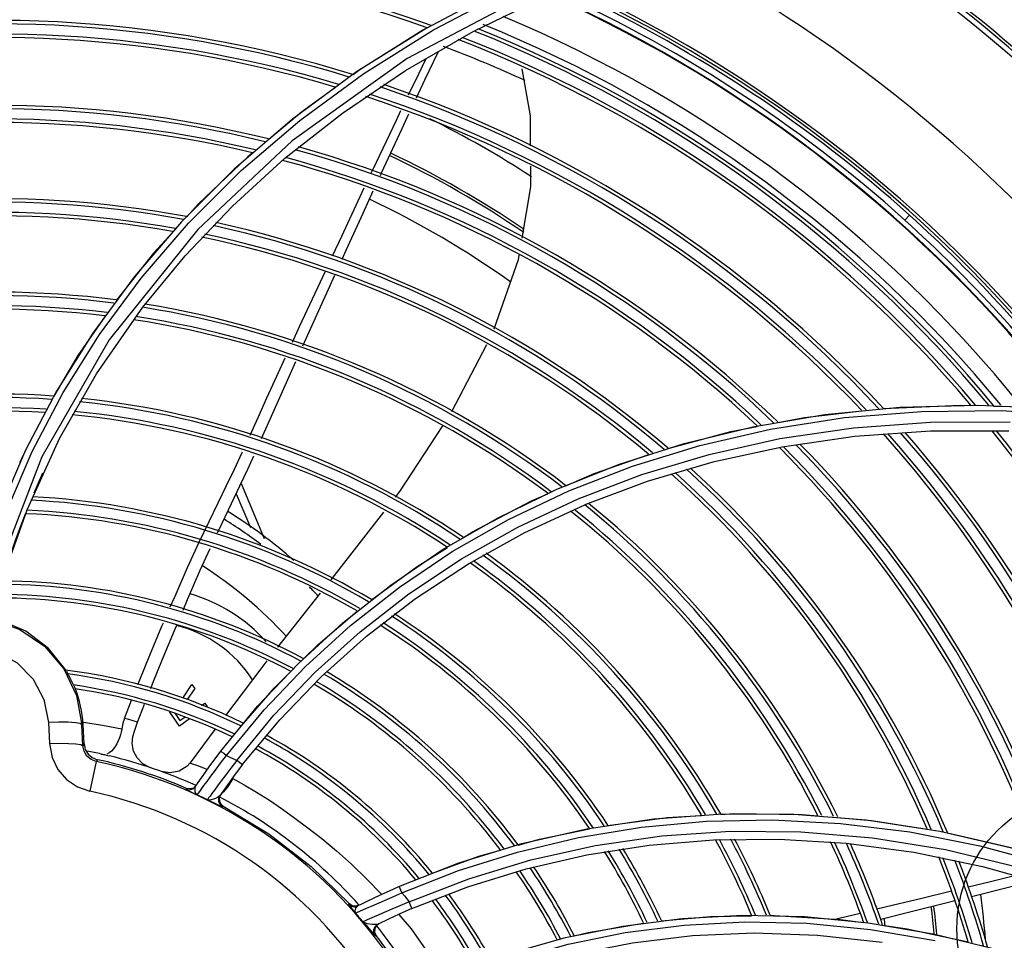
# Model space of a CAD drawing. Extents: x 40.7 to 137.4, y -250.8 to -221.5.
# Tile 313 of 320: x 123.117 to 123.259, y -232.978 to -232.845. Entities that reach past the tile are written whole.
import ezdxf

# ---------------------------------------------------------------- set-up
doc = ezdxf.new("R2010")
doc.units = 0
doc.header["$MEASUREMENT"] = 0
doc.layers.get('0').update_dxf_attribs({"linetype": 'CONTINUOUS'})
doc.layers.add('I-LIN_CHANADA', color=1, linetype='CONTINUOUS')

msp = doc.modelspace()

# ---------------------------------------------------------------- linework, layer by layer
at = {"color": 155}
for p, q in [((123.1864234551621, -232.8407758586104), (123.1756407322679, -232.8464734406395)), ((123.1767155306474, -232.8466949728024), (123.1875333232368, -232.8410071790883)), ((123.1823734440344, -232.8469316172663), (123.1928146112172, -232.8418519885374)), ((123.1756407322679, -232.8464734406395), (123.1656425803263, -232.8527417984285)), ((123.1757811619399, -232.8464173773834), (123.1751780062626, -232.8467413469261)), ((123.1726464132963, -232.852544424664), (123.1823734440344, -232.8469316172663)), ((123.1656425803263, -232.8527417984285), (123.1564473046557, -232.8595081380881)), ((123.1636274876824, -232.8586410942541), (123.1726464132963, -232.852544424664)), ((123.1564473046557, -232.8595081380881), (123.1480617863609, -232.8667038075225)), ((123.1553347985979, -232.8651570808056), (123.1636274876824, -232.8586410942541)), ((123.1490506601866, -232.8669223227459), (123.1574608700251, -232.8597231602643)), ((123.1477954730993, -232.8720115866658), (123.1553347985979, -232.8651570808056)), ((123.1506799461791, -232.864376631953), (123.1499661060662, -232.8649718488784)), ((123.1480617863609, -232.8667038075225), (123.1404815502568, -232.8742682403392)), ((123.1414540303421, -232.8744900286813), (123.1490506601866, -232.8669223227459)), ((123.1409911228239, -232.8791577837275), (123.1477954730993, -232.8720115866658)), ((123.2451102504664, -232.8733343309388), (123.2444592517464, -232.8740574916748)), ((123.1404815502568, -232.8742682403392), (123.1336995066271, -232.8821438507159)), ((123.1346647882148, -232.8823651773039), (123.1414540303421, -232.8744900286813)), ((123.1428034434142, -232.8753790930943), (123.1300725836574, -232.8912569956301)), ((123.1348906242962, -232.8865709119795), (123.1409911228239, -232.8791577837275)), ((123.1579062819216, -232.8921136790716), (123.162515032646, -232.8819599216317)), ((123.1286713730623, -232.8904928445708), (123.1346647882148, -232.8823651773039)), ((123.1282387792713, -232.8961531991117), (123.1348906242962, -232.8865709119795)), ((123.1300725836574, -232.8912569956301), (123.1204006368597, -232.9080808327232)), ((123.1843084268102, -232.8919857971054), (123.1792877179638, -232.9015937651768)), ((123.1229380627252, -232.9054558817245), (123.1282387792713, -232.8961531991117)), ((123.1224884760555, -232.8986144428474), (123.11803057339, -232.9071153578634)), ((123.222600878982, -232.9037572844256), (123.2329544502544, -232.9020016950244)), ((123.2329544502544, -232.9020016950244), (123.2437329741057, -232.9009473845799)), ((123.2413503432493, -232.9011262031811), (123.252450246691, -232.9006410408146)), ((123.2437329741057, -232.9009473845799), (123.2548999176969, -232.9006409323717)), ((123.252450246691, -232.9006410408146), (123.2539337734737, -232.9006829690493)), ((123.2548999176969, -232.9006409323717), (123.2664103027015, -232.9011266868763)), ((123.2571782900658, -232.900774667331), (123.2642551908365, -232.9009746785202)), ((123.258311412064, -232.9014196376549), (123.2701196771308, -232.9021373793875)), ((123.2481391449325, -232.9043972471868), (123.2372660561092, -232.9051703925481)), ((123.2593813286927, -232.9043991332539), (123.2481391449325, -232.9043972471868)), ((123.1182633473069, -232.9157073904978), (123.1229380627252, -232.9054558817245)), ((123.2372660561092, -232.9051703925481), (123.2268169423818, -232.9066710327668)), ((123.11803057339, -232.9071153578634), (123.1143149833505, -232.9157404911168)), ((123.1152987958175, -232.9159358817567), (123.1190065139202, -232.9073176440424)), ((123.2268169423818, -232.9066710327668), (123.2168576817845, -232.9088413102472)), ((123.1204006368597, -232.9080808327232), (123.1139102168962, -232.9248665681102)), ((123.1176697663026, -232.9079529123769), (123.11721215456, -232.9088676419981)), ((123.2168576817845, -232.9088413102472), (123.2074002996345, -232.9116284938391)), ((123.1192761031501, -232.9132571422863), (123.1205574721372, -232.9103589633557)), ((123.1943239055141, -232.9127728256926), (123.2032656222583, -232.9091881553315)), ((123.1490242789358, -232.9119247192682), (123.1523583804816, -232.919794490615)), ((123.2074002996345, -232.9116284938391), (123.1984311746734, -232.9149916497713)), ((123.1858844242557, -232.9168793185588), (123.1943239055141, -232.9127728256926)), ((123.148321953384, -232.9133964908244), (123.15037327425, -232.9182384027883)), ((123.1149029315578, -232.9252759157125), (123.1182633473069, -232.9157073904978)), ((123.189825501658, -232.9189591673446), (123.1984314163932, -232.9149923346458)), ((123.1779536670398, -232.9214685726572), (123.1858844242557, -232.9168793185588)), ((123.1817120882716, -232.9234548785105), (123.189825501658, -232.9189591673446)), ((123.1413469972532, -232.9240081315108), (123.1429844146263, -232.9204314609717)), ((123.1603980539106, -232.927695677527), (123.1542838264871, -232.9354555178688)), ((123.157263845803, -232.9377720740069), (123.163640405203, -232.9319481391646)), ((123.1605298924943, -232.939703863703), (123.1670377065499, -232.9338774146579)), ((123.151416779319, -232.9439386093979), (123.157263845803, -232.9377720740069)), ((123.1545808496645, -232.9458906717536), (123.1605298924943, -232.939703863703)), ((123.1406579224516, -232.9427516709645), (123.1419622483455, -232.9408238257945)), ((123.1423702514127, -232.9414075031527), (123.141297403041, -232.9429633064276)), ((123.1419622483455, -232.9408238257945), (123.1423702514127, -232.9414075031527)), ((123.132281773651, -232.945673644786), (123.1332988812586, -232.9430800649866)), ((123.1341465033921, -232.9462092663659), (123.135157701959, -232.9436491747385)), ((123.1433455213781, -232.9438289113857), (123.143827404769, -232.9434920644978)), ((123.143827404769, -232.9434920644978), (123.1441771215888, -232.9439923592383)), ((123.1461181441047, -232.9503988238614), (123.151416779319, -232.9439386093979)), ((123.1387758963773, -232.9447889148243), (123.13875994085, -232.9447520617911)), ((123.1401747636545, -232.9467900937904), (123.1387758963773, -232.9447889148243)), ((123.1395538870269, -232.9449951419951), (123.140250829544, -232.9459921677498)), ((123.141638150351, -232.9457671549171), (123.1401747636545, -232.9467900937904)), ((123.140250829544, -232.9459921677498), (123.1409723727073, -232.9454877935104)), ((123.1492123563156, -232.9523814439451), (123.1545808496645, -232.9458906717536)), ((123.1228498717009, -232.9462195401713), (123.1213307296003, -232.9462638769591)), ((123.121330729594, -232.9462638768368), (123.1214842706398, -232.9493060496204)), ((123.1241870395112, -232.946236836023), (123.1228498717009, -232.9462195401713)), ((123.1263248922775, -232.9465803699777), (123.1261453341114, -232.9465897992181)), ((123.1262976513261, -232.949607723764), (123.1261453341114, -232.9465897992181)), ((123.1264708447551, -232.9493596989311), (123.1263248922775, -232.9465803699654)), ((123.1452836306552, -232.9472968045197), (123.1417160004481, -232.9520521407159)), ((123.1264708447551, -232.9493596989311), (123.1262976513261, -232.949607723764)), ((123.1282092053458, -232.9518820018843), (123.1272880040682, -232.9561505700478)), ((123.1283892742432, -232.95161725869), (123.1282092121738, -232.9518820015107)), ((123.1417160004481, -232.9520521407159), (123.1417189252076, -232.9520480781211)), ((123.147860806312, -232.9543398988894), (123.1471935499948, -232.9554180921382)), ((123.1412052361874, -232.9557440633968), (123.1411329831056, -232.9558508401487)), ((123.141699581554, -232.9558330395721), (123.141205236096, -232.9557440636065)), ((123.1421805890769, -232.9556934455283), (123.141699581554, -232.9558330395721)), ((123.1425508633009, -232.9553533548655), (123.1421805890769, -232.9556934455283)), ((123.1424786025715, -232.9554597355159), (123.142867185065, -232.9548907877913)), ((123.1432904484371, -232.9558933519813), (123.1436978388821, -232.9553385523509)), ((123.1471935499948, -232.9554180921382), (123.1465295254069, -232.9562435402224)), ((123.1430889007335, -232.9561693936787), (123.1432904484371, -232.9558933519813)), ((123.1460734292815, -232.9566927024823), (123.1458964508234, -232.9571180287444)), ((123.1465295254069, -232.9562435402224), (123.1462262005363, -232.9564909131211)), ((123.1461058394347, -232.9579883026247), (123.1464566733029, -232.9582862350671)), ((123.1464566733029, -232.9582862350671), (123.1463911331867, -232.9583814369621)), ((123.2083679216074, -232.9601314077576), (123.2182957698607, -232.9594105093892)), ((123.2182957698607, -232.9594105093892), (123.2284740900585, -232.9594396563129)), ((123.2284740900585, -232.9594396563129), (123.2388715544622, -232.9602537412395)), ((123.198716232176, -232.9615688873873), (123.2083679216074, -232.9601314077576)), ((123.2388715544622, -232.9602537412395), (123.2494541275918, -232.9618885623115)), ((123.1893661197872, -232.9636909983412), (123.198716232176, -232.9615688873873)), ((123.2451467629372, -232.9620047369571), (123.2552287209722, -232.9639869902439)), ((123.2494541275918, -232.9618885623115), (123.260180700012, -232.9643797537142)), ((123.1803519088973, -232.9664641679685), (123.1893661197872, -232.9636909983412)), ((123.2169481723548, -232.9631304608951), (123.2263853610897, -232.9630345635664)), ((123.2263853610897, -232.9630345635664), (123.236027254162, -232.9636319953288)), ((123.236027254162, -232.9636319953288), (123.2457445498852, -232.9649362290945)), ((123.2552287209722, -232.9639869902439), (123.2654200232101, -232.9667537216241)), ((123.1900293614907, -232.9673049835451), (123.1987312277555, -232.9652942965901)), ((123.2457445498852, -232.9649362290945), (123.255595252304, -232.9669779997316)), ((123.2502975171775, -232.9645475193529), (123.2609501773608, -232.967097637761)), ((123.1717168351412, -232.9698510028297), (123.1803519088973, -232.9664641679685)), ((123.255595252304, -232.9669779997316), (123.2655938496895, -232.9698014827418)), ((123.1816355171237, -232.96989526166), (123.1900293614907, -232.9673049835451)), ((123.1735827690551, -232.9730335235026), (123.1816355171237, -232.96989526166)), ((123.164598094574, -232.9723415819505), (123.1644771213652, -232.9724036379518)), ((123.1649836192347, -232.9726110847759), (123.1645984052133, -232.9723419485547)), ((123.1654448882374, -232.972694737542), (123.1649836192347, -232.9726110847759)), ((123.165900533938, -232.9725779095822), (123.1654448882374, -232.972694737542)), ((123.1657792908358, -232.9726387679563), (123.1654826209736, -232.9729459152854)), ((123.165779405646, -232.9726390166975), (123.1664035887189, -232.9723265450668)), ((123.1651645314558, -232.9732803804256), (123.1654850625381, -232.9736718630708)), ((123.1657689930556, -232.9735442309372), (123.1661061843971, -232.9733973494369)), ((123.1661061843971, -232.9733973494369), (123.1670518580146, -232.9729900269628)), ((123.1688221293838, -232.9739427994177), (123.1671495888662, -232.9746660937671)), ((123.2210936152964, -232.9739932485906), (123.2300390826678, -232.9741834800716)), ((123.225096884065, -232.9740189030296), (123.2257241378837, -232.9740090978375)), ((123.2300390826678, -232.9741834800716), (123.2391844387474, -232.9750543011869)), ((123.1684472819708, -232.9755205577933), (123.1682369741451, -232.975955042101)), ((123.1688251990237, -232.9752171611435), (123.1684472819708, -232.9755205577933)), ((123.1687222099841, -232.9752673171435), (123.1688264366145, -232.9752165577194)), ((123.1956737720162, -232.9772012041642), (123.2038927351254, -232.9755306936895)), ((123.2391844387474, -232.9750543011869), (123.2485027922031, -232.9766383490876)), ((123.1682369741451, -232.975955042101), (123.1682331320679, -232.9764376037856)), ((123.1682331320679, -232.9764376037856), (123.1684386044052, -232.9768779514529)), ((123.1683360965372, -232.9769282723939), (123.1684386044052, -232.9768779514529)), ((123.1877361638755, -232.979437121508), (123.1956737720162, -232.9772012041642))]:
    msp.add_line(p, q, dxfattribs=at)
for points in [[(123.1925046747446, -232.8404622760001), (123.1729044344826, -232.8508240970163), (123.1563936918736, -232.8626362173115), (123.1428034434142, -232.8753790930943)], [(123.1574608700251, -232.8597231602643), (123.1666848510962, -232.8529577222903), (123.1767155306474, -232.8466949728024)], [(123.1751780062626, -232.8467413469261), (123.1661168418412, -232.8524204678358), (123.1651320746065, -232.85313434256)], [(123.1731165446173, -232.8560074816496), (123.1745637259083, -232.8530078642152), (123.1756521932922, -232.850809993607)], [(123.1742400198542, -232.8564680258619), (123.1754697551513, -232.8538479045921), (123.1774284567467, -232.8497850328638)], [(123.1893983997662, -232.8523024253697), (123.190567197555, -232.8590598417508), (123.1905986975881, -232.8633382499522)], [(123.1625957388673, -232.8549729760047), (123.1577106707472, -232.8585142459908), (123.1530041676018, -232.8624386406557)], [(123.1677898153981, -232.8671818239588), (123.1684772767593, -232.8657205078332), (123.1713506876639, -232.859667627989), (123.1720156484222, -232.8582893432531)], [(123.1690552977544, -232.8676224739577), (123.1692279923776, -232.8672456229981), (123.172169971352, -232.8608785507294), (123.1731700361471, -232.8587477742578)], [(123.1499661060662, -232.8649718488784), (123.1428845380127, -232.8717449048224), (123.1412152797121, -232.873575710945)], [(123.1906202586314, -232.866266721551), (123.1906423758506, -232.8692707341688), (123.1893846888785, -232.8766224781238)], [(123.1621776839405, -232.8791746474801), (123.1634942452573, -232.8763447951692), (123.1658745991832, -232.8712529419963), (123.1667440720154, -232.86940472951)], [(123.1635665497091, -232.8796430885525), (123.1641374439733, -232.8783852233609), (123.1665648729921, -232.8730570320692), (123.1680390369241, -232.8698401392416)], [(123.1392491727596, -232.8757320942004), (123.1364643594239, -232.8787864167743), (123.1311114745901, -232.8855336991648)], [(123.1889634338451, -232.8790849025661), (123.1888462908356, -232.879769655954), (123.1853500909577, -232.8897219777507)], [(123.1336995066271, -232.8821438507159), (123.1277061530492, -232.8902758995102), (123.1224884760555, -232.8986144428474)], [(123.1564171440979, -232.8915779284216), (123.1574470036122, -232.8893567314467), (123.1593017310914, -232.8853648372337), (123.1611447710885, -232.8813955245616)], [(123.1294789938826, -232.887829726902), (123.1255772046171, -232.8935100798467), (123.122125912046, -232.8993611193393)], [(123.1190065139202, -232.9073176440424), (123.1234580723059, -232.8988241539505), (123.1286713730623, -232.8904928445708)], [(123.1503292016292, -232.9049697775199), (123.1514864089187, -232.9023998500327), (123.1527579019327, -232.899570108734), (123.1541693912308, -232.8964563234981), (123.1553697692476, -232.8938440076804)], [(123.1519799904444, -232.9054578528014), (123.1521773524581, -232.9050142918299), (123.1534001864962, -232.9022299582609), (123.1547754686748, -232.8990980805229), (123.1563120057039, -232.8956458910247), (123.1568866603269, -232.8943727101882)], [(123.1469566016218, -232.9510022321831), (123.1523391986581, -232.9444397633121), (123.1582716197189, -232.9381982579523), (123.1647540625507, -232.9323060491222), (123.1717880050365, -232.9267957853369), (123.1793712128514, -232.9217065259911), (123.1874918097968, -232.9170833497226), (123.1961394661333, -232.912967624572), (123.2053083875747, -232.9093992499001), (123.2149863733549, -232.906422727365), (123.2251544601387, -232.9040861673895), (123.2357868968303, -232.9024406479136), (123.246851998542, -232.9015360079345), (123.258311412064, -232.9014196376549)], [(123.2262013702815, -232.9031522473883), (123.2299958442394, -232.9024263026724), (123.2382376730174, -232.901464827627)], [(123.197467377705, -232.9141293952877), (123.2066249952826, -232.9106282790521), (123.2162945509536, -232.9077220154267), (123.2264555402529, -232.9054603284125), (123.2370814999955, -232.9038949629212), (123.2481407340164, -232.9030754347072), (123.2595957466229, -232.9030500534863)], [(123.1779661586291, -232.9036180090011), (123.1717837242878, -232.913073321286), (123.1711723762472, -232.9138604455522)], [(123.2032656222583, -232.9091881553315), (123.2126979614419, -232.9061678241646), (123.222600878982, -232.9037572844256)], [(123.210410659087, -232.9068696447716), (123.2194338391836, -232.9044469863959), (123.2232286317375, -232.9037209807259)], [(123.1429844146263, -232.9204314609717), (123.1444436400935, -232.9173586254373), (123.1457522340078, -232.9146653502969), (123.1469526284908, -232.9121970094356), (123.1480852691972, -232.9098334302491), (123.1491919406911, -232.9074642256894), (123.1492407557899, -232.9073571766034)], [(123.1456453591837, -232.9190018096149), (123.14630860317, -232.917591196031), (123.1476628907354, -232.914772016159), (123.1488768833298, -232.9122383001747), (123.1499898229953, -232.9098705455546), (123.1508737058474, -232.9079334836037)], [(123.1957192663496, -232.9122615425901), (123.1998000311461, -232.9104893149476), (123.2076332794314, -232.9077546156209)], [(123.1484018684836, -232.9517262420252), (123.1537549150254, -232.9452370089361), (123.1596655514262, -232.9390582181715), (123.1661339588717, -232.9332220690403), (123.1731576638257, -232.9277675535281), (123.1807285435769, -232.9227386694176), (123.1888341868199, -232.9181794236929), (123.197467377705, -232.9141293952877)], [(123.1809937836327, -232.9196731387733), (123.1822752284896, -232.9188735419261), (123.1907678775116, -232.9144118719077), (123.1931332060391, -232.9133846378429)], [(123.1694961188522, -232.9160186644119), (123.16240860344, -232.9251439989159), (123.1619418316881, -232.9257363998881)], [(123.1153801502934, -232.9237403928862), (123.1159344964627, -232.9220441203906), (123.1165728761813, -232.9201917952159), (123.1173207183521, -232.9181393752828), (123.1180522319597, -232.9162488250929)], [(123.1406921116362, -232.9301261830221), (123.1413389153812, -232.9286003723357), (123.1431748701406, -232.9243936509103), (123.1446023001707, -232.921238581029)], [(123.163640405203, -232.9319481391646), (123.170537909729, -232.9265029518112), (123.1779536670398, -232.9214685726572)], [(123.1677850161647, -232.9286239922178), (123.1743305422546, -232.9238308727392), (123.1786832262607, -232.9211148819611)], [(123.1388632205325, -232.9296537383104), (123.139538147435, -232.9280911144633), (123.1413469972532, -232.9240081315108)], [(123.1670377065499, -232.9338774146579), (123.1740911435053, -232.9284545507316), (123.1817120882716, -232.9234548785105)], [(123.158028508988, -232.9371286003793), (123.1601009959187, -232.9350765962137), (123.1657281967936, -232.9302763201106)], [(123.097738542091, -232.9365272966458), (123.1009776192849, -232.9337556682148), (123.1048191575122, -232.9319203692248), (123.1089989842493, -232.9311426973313), (123.1132401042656, -232.9314728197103), (123.1172550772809, -232.9328908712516), (123.120771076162, -232.9353050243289)], [(123.1239257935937, -232.9388445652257), (123.1213602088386, -232.9356328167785), (123.118079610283, -232.9331558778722), (123.1142923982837, -232.9315690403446)], [(123.1341962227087, -232.9408221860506), (123.1344654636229, -232.9401447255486), (123.1359227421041, -232.9365715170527), (123.1376602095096, -232.9324390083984), (123.1378832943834, -232.9319225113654)], [(123.1360590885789, -232.9413784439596), (123.1363189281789, -232.9407238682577), (123.1377491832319, -232.9371768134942), (123.1394570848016, -232.9330396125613), (123.1397344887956, -232.9323852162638)], [(123.120771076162, -232.9353050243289), (123.1235349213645, -232.9385399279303), (123.1253705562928, -232.9423892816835), (123.1261453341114, -232.9465897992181)], [(123.1139849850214, -232.9361073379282), (123.1168404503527, -232.9377110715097), (123.1191350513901, -232.9400608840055), (123.1206794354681, -232.9429872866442), (123.121330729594, -232.9462638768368)], [(123.1527296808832, -232.937427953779), (123.1518502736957, -232.9385440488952), (123.1467924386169, -232.9452856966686)], [(123.1239257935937, -232.9388445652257), (123.1239727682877, -232.9389494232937), (123.1240436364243, -232.9390970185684), (123.1241375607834, -232.9392887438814)], [(123.1493795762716, -232.9463978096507), (123.1538253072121, -232.9412902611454), (123.1561928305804, -232.9389461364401)], [(123.1249346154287, -232.9408770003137), (123.1250336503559, -232.9410704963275), (123.1251117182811, -232.9412207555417), (123.1251709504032, -232.9413291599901)], [(123.1322817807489, -232.9456736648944), (123.1321332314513, -232.9460972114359), (123.131993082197, -232.946608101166), (123.1318734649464, -232.9472073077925)], [(123.1341465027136, -232.9462092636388), (123.1335306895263, -232.9460271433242), (123.1329091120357, -232.9458485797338), (123.132281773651, -232.945673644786)], [(123.1261453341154, -232.9465897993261), (123.1258841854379, -232.9464290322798), (123.1252212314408, -232.946310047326), (123.1241870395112, -232.946236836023)], [(123.1318734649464, -232.9472073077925), (123.1291064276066, -232.9467048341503), (123.1263698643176, -232.9462863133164)], [(123.1318821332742, -232.9472079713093), (123.1317983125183, -232.9476429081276), (123.1316884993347, -232.9480677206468), (123.1315511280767, -232.9484880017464), (123.1313832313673, -232.9489056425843), (123.1311827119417, -232.9493155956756), (123.1309507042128, -232.9497054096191), (123.1306894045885, -232.9500624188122), (123.1304021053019, -232.9503734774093), (123.1300911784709, -232.9506258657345), (123.129759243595, -232.9508028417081)], [(123.1334926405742, -232.9482869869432), (123.133711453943, -232.9475011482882), (123.1339374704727, -232.9467810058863), (123.1341465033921, -232.9462092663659)], [(123.1359978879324, -232.9527667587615), (123.1349227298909, -232.9522046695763), (123.1340949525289, -232.951370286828), (123.1335722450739, -232.9503706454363), (123.1333754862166, -232.9493103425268), (123.1334931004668, -232.9482871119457)], [(123.1214842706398, -232.9493060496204), (123.1229505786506, -232.9492608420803), (123.1242375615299, -232.9492704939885), (123.1252984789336, -232.9493339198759), (123.126018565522, -232.9494492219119), (123.1262976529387, -232.9496077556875)], [(123.1214842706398, -232.9493060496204), (123.1218582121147, -232.9512852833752), (123.1227066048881, -232.9530222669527), (123.1239634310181, -232.95446721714), (123.1255232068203, -232.9555258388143), (123.1272888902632, -232.956150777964)], [(123.1282092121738, -232.9518820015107), (123.1274814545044, -232.9515958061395), (123.1268825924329, -232.9510911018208), (123.1264713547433, -232.9504113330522), (123.126297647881, -232.9496077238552)], [(123.1264708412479, -232.949359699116), (123.1266407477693, -232.950135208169), (123.1270485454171, -232.9508129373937), (123.1276515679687, -232.9513246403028), (123.1283892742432, -232.95161725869)], [(123.1289448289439, -232.9508021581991), (123.129100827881, -232.9508338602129), (123.1292563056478, -232.9508594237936), (123.1294126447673, -232.9508791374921)], [(123.1294126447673, -232.9508791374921), (123.1296504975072, -232.9509504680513), (123.1298898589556, -232.9510166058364), (123.1301305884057, -232.9510775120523)], [(123.1428596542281, -232.9549018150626), (123.1433386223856, -232.9542101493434), (123.1438970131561, -232.9534172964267), (123.1445458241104, -232.9525137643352), (123.145287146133, -232.9515038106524), (123.1461181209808, -232.9503987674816)], [(123.1436978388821, -232.9553385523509), (123.1441447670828, -232.9547324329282), (123.1446956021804, -232.9539874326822), (123.1453472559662, -232.9531127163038), (123.146098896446, -232.9521170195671), (123.1469557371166, -232.9510025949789)], [(123.1461181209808, -232.9503987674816), (123.146240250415, -232.9504741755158), (123.1465489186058, -232.9506966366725), (123.1469561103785, -232.9510021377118)], [(123.1469566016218, -232.9510022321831), (123.1474400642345, -232.9512399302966), (123.1479218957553, -232.9514810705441), (123.1484018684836, -232.9517262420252)], [(123.1417189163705, -232.9520480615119), (123.1412624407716, -232.9525542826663), (123.1401425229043, -232.9532597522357), (123.1388439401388, -232.9535210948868), (123.1375372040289, -232.9533033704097)], [(123.141971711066, -232.9522232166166), (123.1418245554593, -232.9521803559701), (123.1417327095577, -232.9521422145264), (123.1417000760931, -232.9520969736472), (123.1417160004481, -232.9520521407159)], [(123.1442094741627, -232.9530780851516), (123.1441039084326, -232.9530311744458), (123.1436876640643, -232.9528347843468), (123.143315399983, -232.9526786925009), (123.142969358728, -232.9525468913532), (123.1426601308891, -232.9524395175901), (123.1423896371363, -232.9523525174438), (123.141971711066, -232.9522232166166)], [(123.1484011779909, -232.9517253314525), (123.1475597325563, -232.9528162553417), (123.1468205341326, -232.9537930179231), (123.146179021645, -232.9546533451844), (123.1456375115, -232.9553866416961)], [(123.1492124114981, -232.9523814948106), (123.1479640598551, -232.9540436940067), (123.1468882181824, -232.9555308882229), (123.1460064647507, -232.9567896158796)], [(123.1492123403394, -232.9523814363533), (123.1491050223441, -232.9522813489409), (123.1487982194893, -232.9520335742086), (123.1484019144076, -232.9517258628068)], [(123.1478608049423, -232.9543398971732), (123.1494882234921, -232.9552241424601), (123.1512405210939, -232.9562743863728), (123.1531180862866, -232.9574587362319), (123.1549648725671, -232.9587088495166), (123.1567650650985, -232.9600184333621), (123.1586488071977, -232.9614131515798), (123.1606570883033, -232.9629534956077), (123.1627478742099, -232.9647105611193), (123.1649024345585, -232.9666559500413), (123.1671205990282, -232.96879885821), (123.1692366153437, -232.9709678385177)], [(123.1411329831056, -232.9558508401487), (123.1416277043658, -232.955939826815), (123.1421087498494, -232.9558000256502), (123.1424786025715, -232.9554597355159)], [(123.1424782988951, -232.9554595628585), (123.142387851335, -232.9556772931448), (123.1423650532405, -232.9559424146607)], [(123.1456375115, -232.9553866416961), (123.1451946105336, -232.9559894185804), (123.1448420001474, -232.9564716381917), (123.1445700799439, -232.9568464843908), (123.1443713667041, -232.9571239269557), (123.1442437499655, -232.9573051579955), (123.1441909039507, -232.9573814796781)], [(123.1411329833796, -232.9558508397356), (123.1411841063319, -232.955893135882), (123.1413759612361, -232.9559988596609), (123.1417270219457, -232.9561775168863), (123.1422111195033, -232.9564197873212), (123.1427247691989, -232.9566801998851)], [(123.1423650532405, -232.9559424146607), (123.1424018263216, -232.9562158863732), (123.1424870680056, -232.9564355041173), (123.1425991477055, -232.9565839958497), (123.1427245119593, -232.9566800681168)], [(123.1427244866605, -232.9566801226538), (123.1427761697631, -232.9566061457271), (123.1428988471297, -232.9564330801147), (123.1430889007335, -232.9561693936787)], [(123.1453616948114, -232.9572005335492), (123.1450547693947, -232.9573185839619), (123.1447443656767, -232.9574060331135), (123.1444527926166, -232.9574326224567), (123.144190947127, -232.9573813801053)], [(123.1460064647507, -232.9567896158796), (123.1458578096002, -232.956935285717), (123.1456364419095, -232.9570704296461), (123.1453616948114, -232.9572005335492)], [(123.1463911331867, -232.9583814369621), (123.1460403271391, -232.9580837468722), (123.1458428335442, -232.9576714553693), (123.1458302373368, -232.9572145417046), (123.1460063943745, -232.9567896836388)], [(123.1458964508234, -232.9571180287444), (123.1459085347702, -232.9575755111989), (123.1461058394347, -232.9579883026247)], [(123.144190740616, -232.9573812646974), (123.1446447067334, -232.9575865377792), (123.1450885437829, -232.9577926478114)], [(123.1450885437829, -232.9577926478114), (123.1458262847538, -232.9581407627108), (123.1460826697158, -232.9582599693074), (123.1462573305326, -232.9583374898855), (123.1463567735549, -232.9583762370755), (123.146393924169, -232.9583829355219)], [(123.1464510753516, -232.9582832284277), (123.153011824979, -232.9622902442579), (123.1590839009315, -232.9669947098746), (123.1645984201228, -232.9723419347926)], [(123.2017723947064, -232.9610594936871), (123.2103015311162, -232.9599316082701), (123.2152115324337, -232.9596405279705)], [(123.2179856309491, -232.959476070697), (123.2198668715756, -232.9593645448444), (123.2296602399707, -232.9594923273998), (123.2319230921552, -232.9596856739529)], [(123.2347846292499, -232.9599301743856), (123.2396521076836, -232.9603460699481), (123.2476402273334, -232.9616130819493)], [(123.1721533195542, -232.9707846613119), (123.1802889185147, -232.967564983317), (123.1887554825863, -232.9648955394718), (123.197531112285, -232.9628023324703), (123.2065913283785, -232.9613145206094), (123.2159080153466, -232.9604616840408), (123.225456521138, -232.9602726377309)], [(123.225456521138, -232.9602726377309), (123.2352119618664, -232.9607768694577), (123.2451467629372, -232.9620047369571)], [(123.173192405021, -232.9720647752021), (123.1817513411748, -232.9687364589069), (123.1906843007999, -232.9660203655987), (123.1999552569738, -232.9639526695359), (123.2095272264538, -232.9625693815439), (123.2193743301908, -232.961902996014), (123.229472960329, -232.9619869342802)], [(123.1888544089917, -232.9639063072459), (123.1919481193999, -232.9630305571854), (123.1991213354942, -232.9615488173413)], [(123.229472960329, -232.9619869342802), (123.2397911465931, -232.9628562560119), (123.2502975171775, -232.9645475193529)], [(123.2505594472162, -232.9621317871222), (123.2601061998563, -232.9643588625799), (123.2635596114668, -232.9654302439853)], [(123.1987312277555, -232.9652942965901), (123.2077099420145, -232.9638934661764), (123.2169481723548, -232.9631304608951)], [(123.1765335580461, -232.9679259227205), (123.1832090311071, -232.9655043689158), (123.1863135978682, -232.9646255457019)], [(123.2535622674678, -232.9698935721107), (123.25654890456, -232.9691698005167), (123.260226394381, -232.9682857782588)], [(123.1663823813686, -232.9723371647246), (123.1671714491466, -232.9719487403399), (123.1680873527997, -232.9715075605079), (123.169149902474, -232.9710075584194), (123.1703592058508, -232.9704536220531), (123.1717168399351, -232.9698509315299)], [(123.1717168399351, -232.9698509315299), (123.1717859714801, -232.9699751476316), (123.1719469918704, -232.9703193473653), (123.1721537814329, -232.9707840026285)], [(123.2540369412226, -232.9712773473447), (123.2553542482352, -232.9709449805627), (123.2610335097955, -232.9695206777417), (123.2629305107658, -232.9690493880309)], [(123.1696582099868, -232.9718548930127), (123.1708297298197, -232.9713473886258), (123.1721531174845, -232.9707842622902)], [(123.1721533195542, -232.9707846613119), (123.1725029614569, -232.9712088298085), (123.172849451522, -232.9716353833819), (123.173192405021, -232.9720647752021)], [(123.2404283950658, -232.9730854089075), (123.2426053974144, -232.9725548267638), (123.2468827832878, -232.9715159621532), (123.2511474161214, -232.9704790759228)], [(123.1644771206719, -232.9724036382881), (123.1645011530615, -232.9724558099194), (123.1646257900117, -232.9726218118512), (123.1648584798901, -232.9729089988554), (123.1651645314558, -232.9732803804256)], [(123.1644771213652, -232.9724036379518), (123.1648626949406, -232.9726728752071), (123.1653241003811, -232.9727562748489), (123.165779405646, -232.9726390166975)], [(123.1670518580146, -232.9729900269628), (123.1677626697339, -232.9726821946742), (123.1696582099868, -232.9718548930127)], [(123.1731929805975, -232.9720631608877), (123.1718740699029, -232.9726204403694), (123.1707075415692, -232.9731225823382), (123.1688221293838, -232.9739427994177)], [(123.1735827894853, -232.9730335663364), (123.1735372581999, -232.9728929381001), (123.1733895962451, -232.9725261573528), (123.1731934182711, -232.9720640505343)], [(123.2409922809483, -232.9745677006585), (123.245369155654, -232.9734647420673), (123.2501448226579, -232.9722593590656), (123.251633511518, -232.9718837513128)], [(123.1654826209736, -232.9729459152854), (123.1653761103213, -232.9733287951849), (123.1654847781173, -232.9736715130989)], [(123.165484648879, -232.9736716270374), (123.1655692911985, -232.9736330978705), (123.1657689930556, -232.9735442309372)], [(123.1735827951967, -232.9730335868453), (123.1717359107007, -232.9738506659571), (123.1701047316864, -232.9746044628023), (123.1687222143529, -232.975267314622)], [(123.1717268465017, -232.9738548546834), (123.1734795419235, -232.9759503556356), (123.1752559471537, -232.9784648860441), (123.1770707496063, -232.9809766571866), (123.1782659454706, -232.9829829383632)], [(123.2038927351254, -232.9755306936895), (123.2123721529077, -232.9744521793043), (123.2210936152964, -232.9739932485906)], [(123.2094537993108, -232.9748092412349), (123.2165252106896, -232.9741528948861), (123.2224232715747, -232.9740606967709)], [(123.2257241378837, -232.9740090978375), (123.2351531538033, -232.97458645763), (123.2384897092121, -232.9750489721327)], [(123.234505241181, -232.9745467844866), (123.2350111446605, -232.9744188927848), (123.2380193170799, -232.9736748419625)], [(123.1665662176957, -232.9749283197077), (123.1668067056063, -232.9751955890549), (123.1670970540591, -232.9755246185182), (123.1674134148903, -232.9758891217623), (123.1679861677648, -232.9765553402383)], [(123.1671495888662, -232.9746660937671), (123.166846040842, -232.974800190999), (123.1666493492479, -232.9748896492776), (123.1665663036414, -232.9749286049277)], [(123.1682279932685, -232.9753301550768), (123.1678858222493, -232.9753122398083), (123.1675094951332, -232.9752722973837), (123.1671368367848, -232.9752085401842), (123.1668143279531, -232.9750989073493), (123.1665663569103, -232.9749285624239)], [(123.1683360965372, -232.9769282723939), (123.1681304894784, -232.9764880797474), (123.1681339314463, -232.9760057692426), (123.1683435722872, -232.9755714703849), (123.1687222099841, -232.9752673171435)], [(123.1687222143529, -232.975267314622), (123.1685125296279, -232.9753204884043), (123.1682279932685, -232.9753301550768)], [(123.1805226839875, -232.9831593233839), (123.1881299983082, -232.9803894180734), (123.1960448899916, -232.9781568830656), (123.2042509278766, -232.9764870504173), (123.212716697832, -232.9754098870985), (123.2214262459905, -232.9749528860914), (123.2303601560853, -232.9751460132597)], [(123.1969337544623, -232.9769652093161), (123.1989129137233, -232.976467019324), (123.206880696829, -232.9751030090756)], [(123.2303601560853, -232.9751460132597), (123.2394952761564, -232.9760209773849), (123.2488052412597, -232.9776109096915)], [(123.2412351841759, -232.975429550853), (123.2447853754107, -232.975921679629), (123.2535348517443, -232.9778238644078)], [(123.1679861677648, -232.9765553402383), (123.1681795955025, -232.9767753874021), (123.1682939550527, -232.9768967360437), (123.1683360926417, -232.9769282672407)], [(123.1812676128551, -232.9845705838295), (123.1889667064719, -232.9817893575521), (123.1969769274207, -232.979567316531), (123.205292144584, -232.9779281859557), (123.2138998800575, -232.9769031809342), (123.2227742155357, -232.9765275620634), (123.2318774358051, -232.9768361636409), (123.2411824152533, -232.9778629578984)], [(123.2485027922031, -232.9766383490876), (123.2579626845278, -232.9789689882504), (123.2675258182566, -232.9820790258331)]]:
    msp.add_lwpolyline(points, dxfattribs=at)
at = {"color": 6, "linetype": 'Continuous'}
for radius, start, end in [(0.2233113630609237, 29.58905606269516, 68.10201367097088), (0.2240439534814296, 29.58632598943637, 68.10195673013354), (0.2244575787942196, 30.23500517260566, 64.84730706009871)]:
    msp.add_arc((123.1136438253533, -233.0193735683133), radius, start, end, dxfattribs=at)
at = {"color": 155}
for centre, radius, start, end in [((123.1136438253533, -233.0193735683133), 0.1842944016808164, 70.1108522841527, 98.61961165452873), ((123.1136438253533, -233.0193735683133), 0.1837938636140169, 70.24333012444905, 98.75024427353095), ((123.1136438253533, -233.0193735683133), 0.2083655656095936, 37.23801790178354, 61.46701039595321), ((123.1136438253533, -233.0193735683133), 0.1955233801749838, 48.00604456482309, 66.21298585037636), ((123.1136438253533, -233.0193735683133), 0.1947198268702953, 38.09839916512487, 65.7119687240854), ((123.1136438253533, -233.0193735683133), 0.1947860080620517, 38.08630840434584, 65.71428740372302), ((123.1136438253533, -233.0193735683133), 0.1964964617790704, 48.00604456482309, 64.73198828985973), ((123.1136438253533, -233.0193735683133), 0.1969404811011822, 36.80256736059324, 64.73093516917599), ((123.1136438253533, -233.0193735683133), 0.1973534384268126, 36.93128696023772, 63.94733390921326), ((123.1136438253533, -233.0193735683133), 0.174051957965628, 72.80054428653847, 101.2683695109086), ((123.1136438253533, -233.0193735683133), 0.1892692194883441, 38.83001368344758, 67.29899980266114), ((123.1136438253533, -233.0193735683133), 0.1735513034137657, 72.93079993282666, 101.396441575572), ((123.1136438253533, -233.0193735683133), 0.186260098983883, 39.5896382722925, 68.10550359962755), ((123.1136438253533, -233.0193735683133), 0.1871111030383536, 39.4064388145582, 67.97252857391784), ((123.1136438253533, -233.0193735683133), 0.1715857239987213, 73.4411825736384, 101.8980705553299), ((123.1136438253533, -233.0193735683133), 0.1720862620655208, 73.31137830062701, 101.7705226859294), ((123.1136438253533, -233.0193735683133), 0.1837938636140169, 40.24333012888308, 68.75024427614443), ((123.1136438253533, -233.0193735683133), 0.1842944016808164, 40.11085229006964, 68.6196116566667), ((123.1136438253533, -233.0193735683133), 0.1857594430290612, 39.72251940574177, 68.2365964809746), ((123.1136438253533, -233.0193735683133), 0.182110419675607, 65.25807559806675, 69.25632457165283), ((123.1136438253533, -233.0193735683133), 0.1735513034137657, 42.93079993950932, 71.39644158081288), ((123.1136438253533, -233.0193735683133), 0.174051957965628, 42.80054428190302, 71.26836951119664), ((123.1136438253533, -233.0193735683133), 0.1715857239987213, 43.44118256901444, 71.89807055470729), ((123.1136438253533, -233.0193735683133), 0.1720862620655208, 43.31137830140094, 71.77052268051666), ((123.1136438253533, -233.0193735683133), 0.16134316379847, 76.07097530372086, 104.4772513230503), ((123.1136438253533, -233.0193735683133), 0.1618438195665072, 75.94367632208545, 104.3526378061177), ((123.1136438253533, -233.0193735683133), 0.1598781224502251, 76.44281136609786, 104.8410937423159), ((123.1120466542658, -232.9888977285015), 0.1444390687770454, 56.97236967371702, 63.6544044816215), ((123.1136438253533, -233.0193735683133), 0.1593775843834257, 76.56959761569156, 104.9651029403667), ((123.1136438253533, -233.0193735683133), 0.1618438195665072, 45.94367632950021, 74.35263781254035), ((123.1136438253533, -233.0193735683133), 0.1598781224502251, 46.44281136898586, 74.84109374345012), ((123.1136438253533, -233.0193735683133), 0.16134316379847, 46.07097530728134, 74.4772513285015), ((123.1120466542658, -232.9888977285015), 0.1371501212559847, 55.5364699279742, 64.82790888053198), ((123.1120466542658, -232.9888977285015), 0.1375331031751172, 55.61030808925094, 64.82891856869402), ((123.1136438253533, -233.0193735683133), 0.1593775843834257, 46.56959761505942, 74.96510293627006), ((123.1136438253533, -233.0193735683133), 0.147914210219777, 79.43557971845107, 107.760293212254), ((123.1136438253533, -233.0193735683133), 0.1484148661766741, 79.31201704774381, 107.6401345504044), ((123.1120466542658, -232.9888977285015), 0.1302441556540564, 54.42662423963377, 64.80390839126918), ((123.1136438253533, -233.0193735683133), 0.145948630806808, 79.91932144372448, 108.2303683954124), ((123.1136438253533, -233.0193735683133), 0.1464491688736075, 79.79635647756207, 108.1109297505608), ((123.1136438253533, -233.0193735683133), 0.1964958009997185, 36.80203508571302, 48.00555238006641), ((123.1136438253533, -233.0193735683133), 0.147914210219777, 49.43557972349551, 77.76029321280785), ((123.1136438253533, -233.0193735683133), 0.1484148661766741, 49.31201705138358, 77.64013455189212), ((123.1136438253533, -233.0193735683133), 0.1955230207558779, 36.84160177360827, 48.00555238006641), ((123.1136438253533, -233.0193735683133), 0.145948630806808, 49.91932144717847, 78.23036839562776), ((123.1136438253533, -233.0193735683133), 0.1464491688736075, 49.79635647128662, 78.1109297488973), ((123.1136438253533, -233.0193735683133), 0.1344852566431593, 82.69120008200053, 110.9118554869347), ((123.1136438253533, -233.0193735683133), 0.1349859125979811, 82.57203353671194, 110.7970522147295), ((123.1136438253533, -233.0193735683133), 0.1330202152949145, 83.03894360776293, 111.2465731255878), ((123.1136438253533, -233.0193735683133), 0.1349859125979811, 52.57203353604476, 80.79705221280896), ((123.1136438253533, -233.0193735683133), 0.1325196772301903, 83.15739799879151, 111.3604927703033), ((123.1136438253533, -233.0193735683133), 0.1344852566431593, 52.69120008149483, 80.91186813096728), ((123.1136438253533, -233.0193735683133), 0.1325196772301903, 53.15739800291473, 81.36049276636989), ((123.1136438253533, -233.0193735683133), 0.1330202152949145, 53.03894360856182, 81.24657312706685), ((123.1136438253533, -233.0193735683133), 0.1203361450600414, 85.98047436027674, 114.0582138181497), ((123.1136438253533, -233.0193735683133), 0.1198354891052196, 86.09380462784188, 114.165708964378), ((123.1136438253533, -233.0193735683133), 0.1198354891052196, 56.09380462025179, 84.16570896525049), ((123.1136438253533, -233.0193735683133), 0.1203361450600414, 55.98047435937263, 84.05821381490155), ((123.1136438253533, -233.0193735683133), 0.1183704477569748, 86.42420849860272, 114.4786858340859), ((123.1136438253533, -233.0193735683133), 0.1178699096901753, 86.5366480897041, 114.5850491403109), ((123.1136438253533, -233.0193735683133), 0.1178699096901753, 56.53664808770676, 84.58504913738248), ((123.1136438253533, -233.0193735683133), 0.1183704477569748, 56.42420850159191, 84.47868583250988), ((123.1136438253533, -233.0193735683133), 0.1715857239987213, 16.55870982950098, 41.89807055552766), ((123.1136438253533, -233.0193735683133), 0.1720862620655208, 16.4242077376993, 41.77052268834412), ((123.1136438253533, -233.0193735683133), 0.1735513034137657, 16.03009911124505, 41.3964415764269), ((123.1136438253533, -233.0193735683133), 0.174051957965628, 15.89529432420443, 41.26836951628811), ((123.1136438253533, -233.0193735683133), 0.1837938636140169, 13.25653966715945, 38.7502442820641), ((123.1136438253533, -233.0193735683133), 0.1842944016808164, 13.1202071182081, 38.61961166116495), ((123.1136438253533, -233.0193735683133), 0.1618438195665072, 19.1608980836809, 44.35263780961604), ((123.1136438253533, -233.0193735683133), 0.1593775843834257, 19.81475983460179, 44.96510293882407), ((123.1136438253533, -233.0193735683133), 0.1598781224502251, 19.68220640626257, 44.84109373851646), ((123.1136438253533, -233.0193735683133), 0.16134316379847, 19.29377333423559, 44.47725132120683), ((123.1136438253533, -233.0193735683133), 0.145948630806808, 23.33953352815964, 48.2303684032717), ((123.1136438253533, -233.0193735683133), 0.1464491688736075, 23.20927202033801, 48.1109297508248), ((123.1136438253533, -233.0193735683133), 0.147914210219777, 22.82751340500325, 47.76029320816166), ((123.1136438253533, -233.0193735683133), 0.1484148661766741, 22.69690694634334, 47.64013455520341), ((123.1136438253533, -233.0193735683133), 0.1051857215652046, 59.30285919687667, 87.17353970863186), ((123.1136438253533, -233.0193735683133), 0.1056863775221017, 59.19698331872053, 87.07564870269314), ((123.1136438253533, -233.0193735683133), 0.1349859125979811, 26.16992858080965, 50.79705221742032), ((123.1136438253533, -233.0193735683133), 0.1037206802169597, 59.6110418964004, 87.45782846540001), ((123.1112165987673, -232.9742686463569), 0.06848766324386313, 48.47658420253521, 58.38501633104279), ((123.1136438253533, -233.0193735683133), 0.1325196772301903, 26.80049107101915, 51.36049276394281), ((123.1136438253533, -233.0193735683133), 0.1330202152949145, 26.67269163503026, 51.24657312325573), ((123.1136438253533, -233.0193735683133), 0.1344852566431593, 26.29809965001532, 50.91186032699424), ((123.1136438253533, -233.0193735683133), 0.1032201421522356, 59.71574755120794, 87.5541871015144), ((123.1112165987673, -232.9742686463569), 0.0672668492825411, 52.79644959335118, 58.28344907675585), ((123.1136438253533, -233.0193735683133), 0.1183704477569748, 30.37276595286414, 54.47868582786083), ((123.1136438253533, -233.0193735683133), 0.1198354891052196, 30.00661670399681, 54.16570896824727), ((123.1136438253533, -233.0193735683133), 0.1203361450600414, 29.88131431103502, 54.05821382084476), ((123.1112165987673, -232.9742686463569), 0.05994196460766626, 42.31387506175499, 57.43277215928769), ((123.1136438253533, -233.0193735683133), 0.1178699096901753, 30.49766457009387, 54.58504913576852), ((123.1136438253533, -233.0193735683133), 0.09347823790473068, 61.68829491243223, 89.34334358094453), ((123.1136438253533, -233.0193735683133), 0.09297758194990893, 61.78598555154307, 89.4304097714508), ((123.1112165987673, -232.9742686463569), 0.0672668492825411, 43.35223439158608, 44.90166818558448), ((123.1136438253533, -233.0193735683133), 0.09101200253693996, 62.16578051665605, 89.76719189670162), ((123.1136438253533, -233.0193735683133), 0.09151254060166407, 62.06965046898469, 89.68221508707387), ((123.1351718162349, -232.9502872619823), 0.02343962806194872, 41.79039126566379, 73.8312881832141), ((123.1136438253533, -233.0193735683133), 0.1051857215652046, 33.62732563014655, 57.17353970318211), ((123.1136438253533, -233.0193735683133), 0.1056863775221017, 33.50515741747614, 57.0756487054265), ((123.1351718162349, -232.9502872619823), 0.01855637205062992, 33.23046702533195, 75.676689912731), ((123.1136438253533, -233.0193735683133), 0.1032201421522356, 34.10596132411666, 57.55418710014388), ((123.1136438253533, -233.0193735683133), 0.1037206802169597, 33.98423994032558, 57.45782846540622), ((123.1136438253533, -233.0193735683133), 0.08127009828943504, 63.94702291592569, 82.8013791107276), ((123.1098665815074, -232.9474446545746), 0.01643714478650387, 23.55078392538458, 29.74810567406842), ((123.1136438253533, -233.0193735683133), 0.08076944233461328, 64.03338384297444, 82.53490629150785), ((123.1136438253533, -233.0193735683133), 0.09297758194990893, 36.57072824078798, 59.43040977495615), ((123.1136438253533, -233.0193735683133), 0.09347823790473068, 36.45148045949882, 59.34334357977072), ((123.1136438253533, -233.0193735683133), 0.07930440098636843, 64.2828534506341, 81.81482971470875), ((123.1098665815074, -232.9474446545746), 0.0164809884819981, 3.006044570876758, 21.78117483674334), ((123.1136438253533, -233.0193735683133), 0.07880386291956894, 64.36692902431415, 81.58731891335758), ((123.1136438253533, -233.0193735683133), 0.09101200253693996, 37.03773696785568, 59.76719189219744), ((123.1136438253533, -233.0193735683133), 0.09151254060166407, 36.91900154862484, 59.68221508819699), ((123.1136438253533, -233.0193735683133), 0.08076944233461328, 39.43614682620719, 61.37203934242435), ((123.1136438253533, -233.0193735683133), 0.08127009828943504, 39.32044644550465, 61.30024387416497), ((123.1136438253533, -233.0193735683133), 0.07880386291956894, 39.88880021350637, 61.64640654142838), ((123.1136438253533, -233.0193735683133), 0.07930440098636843, 39.77379437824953, 61.57770947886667), ((123.1136438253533, -233.0193735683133), 0.07025784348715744, 77.42110843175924, 79.13711845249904), ((123.1136438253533, -233.0193735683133), 0.07025784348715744, 65.70093604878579, 76.42837008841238), ((123.1136438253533, -233.0193735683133), 0.06904536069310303, 348.1903428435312, 77.82174239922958), ((123.1136438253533, -233.0193735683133), 0.06934223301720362, 66.57993090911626, 77.72245587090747), ((123.1136438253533, -233.0193735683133), 0.06467852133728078, 348.1907891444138, 77.8209415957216), ((123.1136223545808, -233.0194118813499), 0.06915352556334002, 63.76614638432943, 65.11252143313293), ((123.1136438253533, -233.0193735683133), 0.07025784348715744, 41.871492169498, 62.6742329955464), ((123.1136438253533, -233.0193735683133), 0.1178699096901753, 22.65120919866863, 28.50712520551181), ((123.1136438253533, -233.0193735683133), 0.1183704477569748, 22.55084089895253, 28.38851258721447), ((123.1136438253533, -233.0193735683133), 0.1198354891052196, 22.25505498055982, 28.0403998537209), ((123.1136438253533, -233.0193735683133), 0.1203361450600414, 22.15331455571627, 27.921138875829), ((123.1136438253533, -233.0193735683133), 0.1325196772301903, 19.57896746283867, 24.97045796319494), ((123.1136438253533, -233.0193735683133), 0.1330202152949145, 19.46950217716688, 24.84737985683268), ((123.1136438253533, -233.0193735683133), 0.1344852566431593, 19.14757498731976, 24.48636003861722), ((123.1136438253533, -233.0193735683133), 0.1349859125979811, 19.03706434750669, 24.36273312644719), ((123.1136438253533, -233.0193735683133), 0.1032201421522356, 25.4126279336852, 31.89906095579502), ((123.1136438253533, -233.0193735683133), 0.1037206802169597, 25.32454738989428, 31.78591077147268), ((123.1136438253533, -233.0193735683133), 0.1051857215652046, 25.06394628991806, 31.45354684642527), ((123.1136438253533, -233.0193735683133), 0.1056863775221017, 24.97396822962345, 31.33958752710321), ((123.1136438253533, -233.0193735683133), 0.145948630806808, 16.55473183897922, 21.62217000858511), ((123.1136438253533, -233.0193735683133), 0.1464491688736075, 16.43874721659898, 21.49560005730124), ((123.1136438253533, -233.0193735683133), 0.09347823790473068, 27.01949159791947, 34.05681936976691), ((123.1136438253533, -233.0193735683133), 0.147914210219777, 16.09803865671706, 21.124456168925), ((123.1136438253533, -233.0193735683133), 0.1484148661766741, 15.98121035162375, 20.99741302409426), ((123.1136438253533, -233.0193735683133), 0.09101200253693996, 27.38987985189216, 34.5883606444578), ((123.1136438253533, -233.0193735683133), 0.09151254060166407, 27.316025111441, 34.48099481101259), ((123.1136438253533, -233.0193735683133), 0.09297758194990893, 27.09597392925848, 34.16522165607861), ((123.1136438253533, -233.0193735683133), 0.08076944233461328, 28.73186789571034, 36.72001726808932), ((123.1136438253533, -233.0193735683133), 0.08127009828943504, 28.67468748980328, 36.61905313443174), ((123.1120466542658, -232.9888977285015), 0.1444390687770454, 4.541133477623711, 7.122765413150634), ((123.1136438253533, -233.0193735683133), 0.07880386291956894, 28.94680656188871, 37.11288297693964), ((123.1136438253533, -233.0193735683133), 0.07930440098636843, 28.8935588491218, 37.01339462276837), ((123.1120466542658, -232.9888977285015), 0.1371501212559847, 5.139810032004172, 6.749974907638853), ((123.1120466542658, -232.9888977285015), 0.1375331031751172, 5.08229239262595, 6.771178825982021), ((123.1136119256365, -233.0194033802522), 0.06915326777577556, 40.02610718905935, 41.39949924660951), ((123.1136438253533, -233.0193735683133), 0.07025784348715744, 29.69103947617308, 38.6785609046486), ((123.1120466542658, -232.9888977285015), 0.1302441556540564, 5.929834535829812, 6.36564436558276), ((123.1136438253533, -233.0193735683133), 0.06934223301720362, 30.56441858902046, 37.79507352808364)]:
    msp.add_arc(centre, radius, start, end, dxfattribs=at)
at = {"layer": 'I-LIN_CHANADA'}
msp.add_circle((123.2719195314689, -232.9759197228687), 0.02, dxfattribs=at)

doc.saveas('drawing.dxf')
